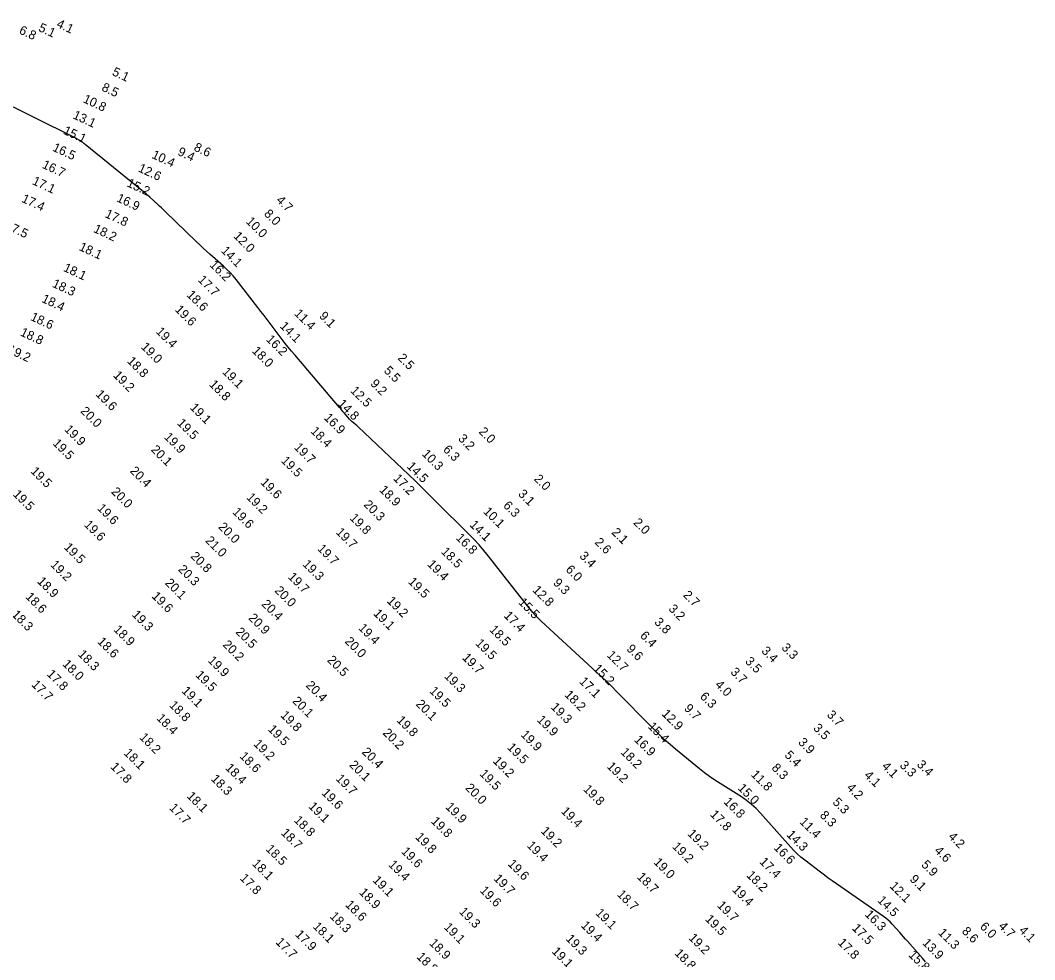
# Model space of a CAD drawing. Extents: x 988130 to 1132882, y 654656 to 841453.
# Drawn here: x 1052820 to 1053382, y 762242 to 762762 of the extents above; entities that cross this region are included whole.
import ezdxf

# ---------------------------------------------------------------- set-up
doc = ezdxf.new("R2010")
doc.units = 0
doc.layers.add('V-TOPO-MAJR', color=7, linetype='Continuous')
doc.layers.add('V-TOPO-SOUN', color=7, linetype='Continuous')

msp = doc.modelspace()

# ---------------------------------------------------------------- linework, layer by layer
at = {"layer": 'V-TOPO-MAJR'}
msp.add_lwpolyline([(1053321.86, 762240.4), (1053320.12, 762242.37), (1053311.85, 762251.85), (1053310.8, 762253.05), (1053309.74, 762254.24), (1053308.68, 762255.43), (1053307.61, 762256.62), (1053303.33, 762261.35), (1053302.23, 762262.5), (1053301.07, 762263.58), (1053299.84, 762264.59), (1053298.56, 762265.54), (1053272.43, 762283.67), (1053270.2, 762285.24), (1053267.98, 762286.83), (1053265.79, 762288.45), (1053263.61, 762290.09), (1053254.94, 762296.72), (1053252.82, 762298.43), (1053250.78, 762300.23), (1053248.83, 762302.12), (1053246.98, 762304.12), (1053230.34, 762322.83), (1053227.94, 762325.35), (1053225.38, 762327.69), (1053222.66, 762329.83), (1053219.79, 762331.79), (1053207.96, 762339.25), (1053205.04, 762341.16), (1053202.17, 762343.15), (1053199.37, 762345.23), (1053196.63, 762347.4), (1053183.33, 762358.25), (1053180.25, 762360.84), (1053177.24, 762363.5), (1053174.31, 762366.25), (1053171.45, 762369.09), (1053149.54, 762391.4), (1053149.2, 762391.75), (1053148.87, 762392.09), (1053148.53, 762392.44), (1053148.19, 762392.79), (1053146.84, 762394.18), (1053146.5, 762394.52), (1053146.15, 762394.86), (1053145.8, 762395.19), (1053145.44, 762395.51), (1053143.61, 762397.14), (1053143.19, 762397.52), (1053142.76, 762397.91), (1053142.34, 762398.29), (1053141.92, 762398.68), (1053108.83, 762429.24), (1053107.22, 762430.8), (1053105.67, 762432.41), (1053104.18, 762434.08), (1053102.76, 762435.81), (1053097.21, 762442.86), (1053095.83, 762444.62), (1053094.44, 762446.38), (1053093.05, 762448.14), (1053091.66, 762449.9), (1053079.53, 762465.3), (1053076.99, 762468.42), (1053074.37, 762471.45), (1053071.66, 762474.4), (1053068.85, 762477.27), (1053050.03, 762495.96), (1053049.11, 762496.87), (1053048.2, 762497.79), (1053047.28, 762498.71), (1053046.37, 762499.63), (1053042.72, 762503.32), (1053041.8, 762504.23), (1053040.88, 762505.14), (1053039.94, 762506.05), (1053039.01, 762506.94), (1053007.33, 762536.9), (1053006.94, 762537.26), (1053006.54, 762537.62), (1053006.14, 762537.97), (1053005.73, 762538.31), (1053004.08, 762539.67), (1053003.68, 762540.01), (1053003.29, 762540.38), (1053002.92, 762540.76), (1053002.57, 762541.16), (1052999.54, 762544.72), (1052998.93, 762545.45), (1052998.31, 762546.17), (1052997.69, 762546.9), (1052997.06, 762547.63), (1052972.18, 762576.74), (1052970.4, 762578.86), (1052968.64, 762581.01), (1052966.92, 762583.19), (1052965.23, 762585.39), (1052958.53, 762594.25), (1052956.85, 762596.46), (1052955.16, 762598.67), (1052953.47, 762600.87), (1052951.76, 762603.06), (1052939.65, 762618.58), (1052938.05, 762620.53), (1052936.37, 762622.41), (1052934.6, 762624.2), (1052932.74, 762625.91), (1052925.15, 762632.6), (1052923.26, 762634.28), (1052921.4, 762635.99), (1052919.55, 762637.72), (1052917.73, 762639.47), (1052900.45, 762656.24), (1052899.41, 762657.25), (1052898.35, 762658.25), (1052897.29, 762659.24), (1052896.22, 762660.22), (1052891.92, 762664.13), (1052890.84, 762665.1), (1052889.75, 762666.05), (1052888.64, 762666.99), (1052887.52, 762667.91), (1052856.08, 762693.42), (1052855.89, 762693.57), (1052855.71, 762693.72), (1052855.54, 762693.87), (1052855.36, 762694.03), (1052854.58, 762694.74), (1052854.44, 762694.86), (1052854.3, 762694.96), (1052854.15, 762695.05), (1052853.99, 762695.13), (1052853.35, 762695.43), (1052853.19, 762695.5), (1052853.04, 762695.58), (1052852.88, 762695.67), (1052852.73, 762695.75), (1052851.46, 762696.5), (1052851.2, 762696.65), (1052850.93, 762696.8), (1052850.66, 762696.94), (1052850.39, 762697.08), (1052804.83, 762719.66)], dxfattribs=at)

# ---------------------------------------------------------------- texts
at = {"layer": 'V-TOPO-SOUN'}
for s, rotation, p in [('6.8', 335, (1052819.01, 762755.08)), ('5.1', 335, (1052829.76, 762756.48)), ('4.1', 335, (1052839.77, 762758.66)), ('5.1', 335, (1052870.59, 762732.02)), ('8.5', 335, (1052864.74, 762723.42)), ('10.8 ', 335, (1052854.44, 762716.97)), ('13.1 ', 335, (1052848.78, 762708.07)), ('15.1 ', 335, (1052843.48, 762699.48)), ('16.5 ', 335, (1052837.53, 762690.09)), ('10.4 ', 335, (1052892.54, 762686.09)), ('9.4', 335, (1052906.91, 762687.76)), ('8.6', 335, (1052915.87, 762690.21)), ('16.7 ', 335, (1052831.8, 762680.61)), ('12.6 ', 335, (1052885, 762678.62)), ('17.1 ', 335, (1052826.31, 762671.55)), ('15.2 ', 335, (1052878.72, 762670.38)), ('17.4 ', 335, (1052820.38, 762661.75)), ('16.9 ', 335, (1052873.05, 762662.04)), ('4.7', 315, (1052961.56, 762662.15)), ('17.8 ', 335, (1052866.61, 762653.29)), ('8.0', 315, (1052954.84, 762654.6)), ('17.5 ', 335, (1052811.19, 762646.81)), ('10.0 ', 315, (1052944.81, 762650.41)), ('18.2 ', 335, (1052860.26, 762645.03)), ('12.0 ', 315, (1052937.85, 762642.26)), ('18.1 ', 335, (1052852.23, 762635.04)), ('14.1 ', 315, (1052930.98, 762634.17)), ('16.2 ', 315, (1052924.7, 762626.35)), ('18.1 ', 335, (1052843.54, 762623.47)), ('18.3 ', 335, (1052837.39, 762614.68)), ('17.7 ', 315, (1052918.2, 762618.01)), ('18.6 ', 315, (1052911.97, 762609.7)), ('18.4 ', 335, (1052831.5, 762606.27)), ('18.6 ', 335, (1052825.28, 762596.23)), ('19.6 ', 315, (1052905.44, 762601.54)), ('11.4 ', 315, (1052971.53, 762599.35)), ('9.1', 315, (1052985.44, 762597.94)), ('14.1 ', 315, (1052963.6, 762592.37)), ('18.8 ', 335, (1052819.63, 762587.71)), ('19.4 ', 315, (1052894.85, 762589.38)), ('19.0 ', 315, (1052886.62, 762580.85)), ('16.2 ', 315, (1052955.96, 762585)), ('19.2 ', 335, (1052812.57, 762578.14)), ('18.0 ', 315, (1052948.18, 762578.66)), ('2.5', 315, (1053028.99, 762574.69)), ('18.8 ', 315, (1052878.92, 762572.96)), ('19.2 ', 315, (1052871.22, 762565.11)), ('19.1 ', 315, (1052931.69, 762567.01)), ('5.5', 315, (1053021.26, 762567.68)), ('18.8 ', 315, (1052924.46, 762560.08)), ('9.2', 315, (1053013.8, 762560.47)), ('19.6 ', 315, (1052861.51, 762554.6)), ('12.5 ', 315, (1053002.74, 762556.58)), ('19.1 ', 315, (1052913.75, 762547.19)), ('14.8 ', 315, (1052995.74, 762549.33)), ('20.0 ', 315, (1052853.07, 762545.27)), ('16.9 ', 315, (1052988.06, 762541.61)), ('19.5 ', 315, (1052906.66, 762538.6)), ('19.9 ', 315, (1052844.15, 762535.14)), ('19.9 ', 315, (1052899.44, 762530.9)), ('18.4 ', 315, (1052980.64, 762534.18)), ('3.2', 315, (1053062.44, 762530.03)), ('2.0', 315, (1053073.9, 762533.88)), ('19.5 ', 315, (1052837.68, 762527.42)), ('20.1 ', 315, (1052892.15, 762523.91)), ('19.7 ', 315, (1052971.53, 762525.21)), ('6.3', 315, (1053054.09, 762523.93)), ('10.3 ', 315, (1053042.37, 762521.5)), ('19.5 ', 315, (1052964.3, 762517.81)), ('14.5 ', 315, (1053034.03, 762514.65)), ('19.5 ', 315, (1052825.43, 762511.92)), ('20.4 ', 315, (1052880.53, 762512.12)), ('17.2 ', 315, (1053026.53, 762507.95)), ('2.0', 315, (1053104.49, 762507.72)), ('19.6 ', 315, (1052952.88, 762505.75)), ('18.9 ', 315, (1053018.79, 762501.6)), ('19.5 ', 315, (1052815.65, 762499.19)), ('20.0 ', 315, (1052870.14, 762500.61)), ('19.2 ', 315, (1052945.03, 762497.48)), ('3.1', 315, (1053095.7, 762499.36)), ('19.6 ', 315, (1052862.36, 762491.45)), ('20.3 ', 315, (1053010.03, 762493.46)), ('6.3', 315, (1053087.43, 762492.9)), ('19.6 ', 315, (1052937.31, 762489.35)), ('19.8 ', 315, (1053002.38, 762486.02)), ('10.1 ', 315, (1053076.41, 762489.61)), ('19.6 ', 315, (1052855.09, 762482.32)), ('20.0 ', 315, (1052929.52, 762481.09)), ('14.1 ', 315, (1053068.84, 762482.28)), ('2.0', 315, (1053159.58, 762483.44)), ('21.0 ', 315, (1052922.32, 762473.5)), ('19.7 ', 315, (1052994.64, 762478.17)), ('16.8 ', 315, (1053061.23, 762475.02)), ('2.1', 315, (1053147.51, 762478.07)), ('19.5 ', 315, (1052843.89, 762469.8)), ('19.7 ', 315, (1052984.42, 762469)), ('2.6', 315, (1053138.12, 762472.58)), ('20.8 ', 315, (1052914.08, 762464.85)), ('18.5 ', 315, (1053053.01, 762467.39)), ('3.4', 315, (1053129.67, 762464.96)), ('19.2 ', 315, (1052836.4, 762460.15)), ('20.3 ', 315, (1052907.23, 762457.56)), ('19.3 ', 315, (1052976.22, 762460.42)), ('19.4 ', 315, (1053045.36, 762460.37)), ('6.0', 315, (1053122.06, 762457.43)), ('18.9 ', 315, (1052829.12, 762450.92)), ('19.7 ', 315, (1052968.12, 762453.41)), ('20.1 ', 315, (1052900.01, 762450.02)), ('20.0 ', 315, (1052960.76, 762445.83)), ('19.5 ', 315, (1053034.71, 762450.71)), ('12.8 ', 315, (1053103.69, 762446.11)), ('9.3', 315, (1053115.14, 762450.08)), ('18.6 ', 315, (1052822.57, 762442.34)), ('19.6 ', 315, (1052892.6, 762442.69)), ('19.2 ', 315, (1053022.93, 762440.04)), ('2.7', 315, (1053187.13, 762443.3)), ('20.4 ', 315, (1052953.5, 762438.3)), ('15.5 ', 315, (1053095.83, 762439.27)), ('3.2', 315, (1053179.08, 762435.69)), ('18.3 ', 315, (1052815, 762432.52)), ('19.3 ', 315, (1052881.62, 762432.46)), ('20.9 ', 315, (1052946.22, 762430.62)), ('19.1 ', 315, (1053015.49, 762433.08)), ('17.4 ', 315, (1053087.79, 762431.92)), ('3.8', 315, (1053171.21, 762428.31)), ('18.9 ', 315, (1052871.42, 762424.21)), ('20.5 ', 315, (1052939.08, 762422.9)), ('19.4 ', 315, (1053007.13, 762425.03)), ('18.5 ', 315, (1053079.82, 762424.15)), ('18.6 ', 315, (1052862.47, 762417.53)), ('20.0 ', 315, (1052999.63, 762417.64)), ('6.4', 315, (1053163.29, 762420.8)), ('20.2 ', 315, (1052931.94, 762415.79)), ('19.5 ', 315, (1053072.04, 762416.59)), ('9.6', 315, (1053155.8, 762413.49)), ('3.4', 315, (1053230.56, 762412.35)), ('3.3', 315, (1053241.67, 762414.15)), ('18.3 ', 315, (1052851.7, 762410.5)), ('19.9 ', 315, (1052923.72, 762407.05)), ('20.5 ', 315, (1052989.87, 762407.29)), ('19.7 ', 315, (1053064.71, 762408.63)), ('12.7 ', 315, (1053144.9, 762410.03)), ('3.5', 315, (1053221.55, 762406.54)), ('18.0 ', 315, (1052843.1, 762405.06)), ('15.2 ', 315, (1053137.31, 762402.52)), ('3.7', 315, (1053213.42, 762400.65)), ('17.8 ', 315, (1052834.41, 762399.52)), ('19.5 ', 315, (1052916.81, 762398.98)), ('19.3 ', 315, (1053054.71, 762398.34)), ('17.1 ', 315, (1053129.62, 762395.43)), ('17.7 ', 315, (1052825.93, 762393.71)), ('19.1 ', 315, (1052909.2, 762390.23)), ('20.4 ', 315, (1052978.02, 762393.25)), ('19.5 ', 315, (1053046.49, 762390.15)), ('4.0', 315, (1053204.87, 762393.6)), ('20.1 ', 315, (1052970.56, 762384.58)), ('18.2 ', 315, (1053121.4, 762388.08)), ('6.3', 315, (1053196.49, 762387.05)), ('18.8 ', 315, (1052902.27, 762382.26)), ('20.1 ', 315, (1053039.01, 762382.9)), ('19.3 ', 315, (1053113.79, 762381.22)), ('9.7', 315, (1053187.72, 762380.48)), ('18.4 ', 315, (1052895.22, 762375.08)), ('19.8 ', 315, (1052963.95, 762376.73)), ('19.8 ', 315, (1053028.35, 762373.93)), ('19.9 ', 315, (1053106.11, 762374.19)), ('12.9 ', 315, (1053175.32, 762377.47)), ('3.7', 315, (1053266.83, 762376.96)), ('19.5 ', 315, (1052956.99, 762368.93)), ('20.2 ', 315, (1053020.66, 762366.94)), ('15.4 ', 315, (1053167.61, 762370.47)), ('3.5', 315, (1053259.3, 762369.59)), ('18.2 ', 315, (1052885.77, 762364.47)), ('19.9 ', 315, (1053097.1, 762365.94)), ('16.9 ', 315, (1053160.05, 762363.13)), ('3.9', 315, (1053250.96, 762361.69)), ('18.1 ', 315, (1052877.12, 762355.79)), ('19.2 ', 315, (1052949.02, 762360.8)), ('20.4 ', 315, (1053009.1, 762356.34)), ('19.5 ', 315, (1053089.59, 762358.87)), ('18.2 ', 315, (1053152.53, 762356.25)), ('18.6 ', 315, (1052941.25, 762353.98)), ('19.2 ', 315, (1053081.7, 762351.36)), ('5.4', 315, (1053243.41, 762354.58)), ('3.4', 315, (1053316.71, 762349.4)), ('17.8 ', 315, (1052869.71, 762348.11)), ('18.4 ', 315, (1052933.38, 762347.54)), ('20.1 ', 315, (1053002.05, 762349.18)), ('19.5 ', 315, (1053074.32, 762344.25)), ('19.2 ', 315, (1053144.91, 762348.35)), ('8.3', 315, (1053236.2, 762347.51)), ('4.1', 315, (1053297.27, 762348.42)), ('3.3', 315, (1053307.22, 762348.94)), ('18.3 ', 315, (1052925.42, 762341.41)), ('19.7 ', 315, (1052994.6, 762341.59)), ('11.8 ', 315, (1053224.77, 762343.82)), ('4.1', 315, (1053287.52, 762343.44)), ('19.6 ', 315, (1052986.79, 762333.64)), ('20.0 ', 315, (1053066.42, 762336.41)), ('19.8 ', 315, (1053131.8, 762335.77)), ('15.0 ', 315, (1053217.45, 762336.31)), ('4.2', 315, (1053277.8, 762336.51)), ('18.1 ', 315, (1052911.99, 762331.88)), ('16.8 ', 315, (1053209.64, 762328.74)), ('5.3', 315, (1053270.03, 762328.49)), ('17.7 ', 315, (1052902.34, 762325.4)), ('19.1 ', 315, (1052979.46, 762326.17)), ('19.9 ', 315, (1053055.43, 762325.9)), ('19.4 ', 315, (1053119.48, 762323.48)), ('17.8 ', 315, (1053202.12, 762321.71)), ('8.3', 315, (1053262.93, 762321.24)), ('18.8 ', 315, (1052971.37, 762318.55)), ('19.8 ', 315, (1053047.41, 762318.01)), ('11.4 ', 315, (1053251.71, 762317.6)), ('18.7 ', 315, (1052964.24, 762311.52)), ('19.2 ', 315, (1053108.27, 762312.53)), ('19.2 ', 315, (1053189.58, 762311.07)), ('14.3 ', 315, (1053244.52, 762310.5)), ('19.8 ', 315, (1053038.71, 762309.19)), ('4.2', 315, (1053334.14, 762309.44)), ('18.5 ', 315, (1052955.78, 762302.57)), ('19.6 ', 315, (1053030.91, 762301.24)), ('19.4 ', 315, (1053100.5, 762304.5)), ('19.2 ', 315, (1053181.13, 762303.96)), ('16.6 ', 315, (1053237.4, 762303.23)), ('4.6', 315, (1053326.44, 762301.64)), ('18.1 ', 315, (1052948.26, 762294.47)), ('19.4 ', 315, (1053023.82, 762293.93)), ('19.6 ', 315, (1053089.98, 762294.31)), ('19.0 ', 315, (1053170.79, 762295.23)), ('17.4 ', 315, (1053229.51, 762295.49)), ('5.9', 315, (1053319.2, 762293.86)), ('18.2 ', 315, (1053222.26, 762288.05)), ('17.8 ', 315, (1052941.49, 762286.42)), ('19.1 ', 315, (1053015.04, 762285.29)), ('19.7 ', 315, (1053082.14, 762286.2)), ('18.7 ', 315, (1053161.63, 762287.13)), ('9.1', 315, (1053312.76, 762285.81)), ('18.9 ', 315, (1053007.56, 762278.49)), ('19.6 ', 315, (1053074.5, 762279.56)), ('18.7 ', 315, (1053150.5, 762277.45)), ('19.4 ', 315, (1053214.35, 762280.04)), ('12.1 ', 315, (1053301.63, 762282.04)), ('18.6 ', 315, (1052999.91, 762271.67)), ('19.7 ', 315, (1053206.02, 762271.3)), ('14.5 ', 315, (1053294.88, 762274.15)), ('18.3 ', 315, (1052991.31, 762265.28)), ('19.3 ', 315, (1053062.96, 762267.84)), ('19.1 ', 315, (1053138.53, 762267.13)), ('16.3 ', 315, (1053287.88, 762266.3)), ('19.4 ', 315, (1053130.54, 762260.21)), ('19.5 ', 315, (1053199.35, 762263.7)), ('6.0', 315, (1053351.68, 762259.54)), ('17.9 ', 315, (1052972.13, 762255.24)), ('18.1 ', 315, (1052981.96, 762259.62)), ('19.1 ', 315, (1053054.53, 762259.23)), ('17.5 ', 315, (1053280.81, 762258.71)), ('11.3 ', 315, (1053328.51, 762256.12)), ('8.6', 315, (1053341.64, 762256.94)), ('4.7', 315, (1053361.96, 762259.8)), ('4.1', 315, (1053373.31, 762257.4)), ('17.7 ', 315, (1052961.28, 762251)), ('18.9 ', 315, (1053046.45, 762250.43)), ('19.3 ', 315, (1053122.14, 762252.84)), ('19.2 ', 315, (1053190.21, 762253.32)), ('17.8 ', 315, (1053272.94, 762250.61)), ('13.9 ', 315, (1053319.75, 762250.48)), ('18.8 ', 315, (1053039.45, 762242.85)), ('19.1 ', 315, (1053114.34, 762245.82)), ('18.8 ', 315, (1053182.44, 762244.76)), ('15.8 ', 315, (1053312.1, 762243.87))]:
    msp.add_text(s, height=5, rotation=rotation, dxfattribs=at).set_placement(p)

doc.saveas('drawing.dxf')
